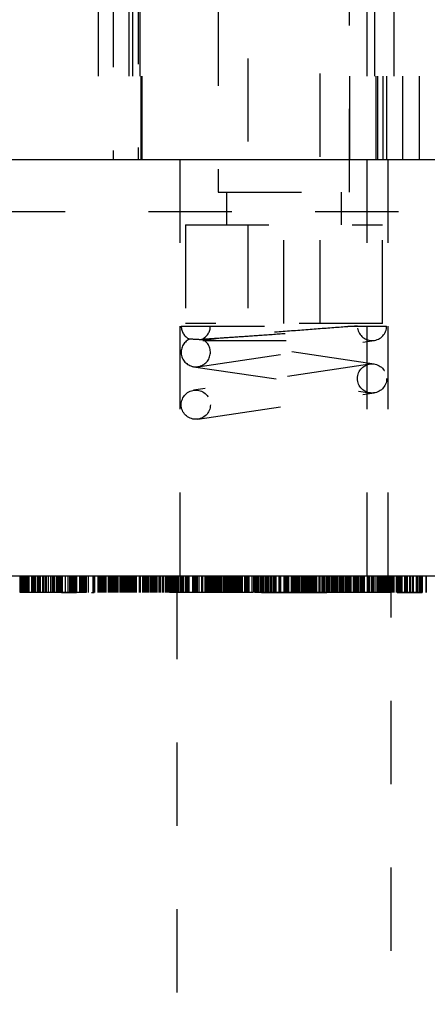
# Model space of a CAD drawing. Header units: inches. Extents: x 1880 to 2363, y -453 to -54.
# Tile 424 of 656: x 1902.811 to 1903.3, y -151.492 to -150.311. Entities that reach past the tile are written whole.
import ezdxf

# ---------------------------------------------------------------- set-up
doc = ezdxf.new("R2010")
doc.units = ezdxf.units.IN
doc.header["$LTSCALE"] = 0.5
doc.header["$MEASUREMENT"] = 0
doc.linetypes.add('HIDDEN', pattern=[0.225, 0.15, -0.075])
doc.layers.add('SID-M-H', color=4, linetype='HIDDEN')
doc.layers.add('SID-M-S', color=105, linetype='Continuous')

msp = doc.modelspace()

# ---------------------------------------------------------------- linework, layer by layer
at = {"layer": 'SID-M-H'}
for p, q in [((1902.92267, -149.46773), (1902.92267, -150.4782)), ((1902.95267, -149.46403), (1902.95267, -150.4782)), ((1902.90464, -149.4782), (1902.90464, -150.4782)), ((1902.94171, -149.4782), (1902.94171, -150.4782)), ((1902.94613, -149.4782), (1902.94613, -150.4782)), ((1902.95461, -149.4782), (1902.95461, -150.4782)), ((1902.95654, -150.4782), (1902.95654, -149.4782)), ((1902.95767, -150.4782), (1902.95767, -149.4782)), ((1903.04867, -149.4782), (1903.04867, -150.4782)), ((1903.20667, -150.4782), (1903.20667, -149.4782)), ((1903.23629, -149.4782), (1903.23629, -150.4782)), ((1903.23823, -150.4782), (1903.23823, -149.4782)), ((1903.24017, -150.4782), (1903.24017, -149.4782)), ((1903.2467, -150.4782), (1903.2467, -149.4782)), ((1903.25112, -150.4782), (1903.25112, -149.4782)), ((1903.25967, -149.4782), (1903.25967, -150.4782)), ((1903.27017, -150.4782), (1903.27017, -149.4782)), ((1903.29017, -150.4782), (1903.29017, -149.4782)), ((1903.04893, -149.49001), (1903.04893, -150.51757)), ((1903.20641, -150.51757), (1903.20641, -149.49001)), ((1903.08436, -149.55694), (1903.08436, -150.67505)), ((1903.17097, -150.67505), (1903.17097, -149.55694)), ((1903.22767, -150.9782), (1903.22767, -149.7282)), ((1903.00267, -150.4782), (1903.00267, -150.9782)), ((1903.25267, -150.9782), (1903.25267, -150.4782)), ((1903.04893, -150.51757), (1903.20641, -150.51757)), ((1903.05877, -150.51757), (1903.05877, -150.55694)), ((1903.19656, -150.55694), (1903.19656, -150.51757)), ((1899.76517, -150.5407), (1903.54642, -150.5407)), ((1903.00956, -150.55694), (1903.24578, -150.55694)), ((1903.00956, -150.55694), (1903.00956, -150.67505)), ((1903.12767, -150.67505), (1903.12767, -150.55694)), ((1903.24578, -150.67505), (1903.24578, -150.55694)), ((1903.24578, -150.67505), (1903.00956, -150.67505)), ((1903.00442, -150.6782), (1903.21592, -150.6782)), ((1903.02449, -150.72701), (1903.23599, -150.69551)), ((1903.03049, -150.6957), (1903.23342, -150.6957)), ((1903.23599, -150.72389), (1903.04133, -150.6949)), ((1903.23084, -150.72389), (1903.01934, -150.75539)), ((1903.01934, -150.72701), (1903.23084, -150.75851)), ((1903.02449, -150.79001), (1903.23599, -150.75851)), ((1902.81126, -150.9982), (1902.81126, -150.9782)), ((1902.81241, -150.9982), (1902.81241, -150.9782)), ((1902.81356, -150.9982), (1902.81356, -150.9782)), ((1902.81357, -150.9982), (1902.81357, -150.9782)), ((1902.81425, -150.9982), (1902.81425, -150.9782)), ((1902.81481, -150.9982), (1902.81481, -150.9782)), ((1902.81662, -150.9982), (1902.81662, -150.9782)), ((1902.81744, -150.9982), (1902.81744, -150.9782)), ((1902.81818, -150.9982), (1902.81818, -150.9782)), ((1902.81934, -150.9982), (1902.81934, -150.9782)), ((1902.81988, -150.9982), (1902.81988, -150.9782)), ((1902.82049, -150.9982), (1902.82049, -150.9782)), ((1902.82164, -150.9982), (1902.82164, -150.9782)), ((1902.8219, -150.9982), (1902.8219, -150.9782)), ((1902.8253, -150.9982), (1902.8253, -150.9782)), ((1902.82626, -150.9982), (1902.82626, -150.9782)), ((1902.82642, -150.9982), (1902.82642, -150.9782)), ((1902.82662, -150.9982), (1902.82662, -150.9782)), ((1902.82741, -150.9982), (1902.82741, -150.9782)), ((1902.82857, -150.9982), (1902.82857, -150.9782)), ((1902.82956, -150.9982), (1902.82956, -150.9782)), ((1902.83219, -150.9982), (1902.83219, -150.9782)), ((1902.83269, -150.9982), (1902.83269, -150.9782)), ((1902.83369, -150.9982), (1902.83369, -150.9782)), ((1902.83401, -150.9982), (1902.83401, -150.9782)), ((1902.83459, -150.9982), (1902.83459, -150.9782)), ((1902.83459, -150.9982), (1902.83459, -150.9782)), ((1902.83476, -150.9982), (1902.83476, -150.9782)), ((1902.83549, -150.9982), (1902.83549, -150.9782)), ((1902.83583, -150.9982), (1902.83583, -150.9782)), ((1902.83852, -150.9982), (1902.83852, -150.9782)), ((1902.8388, -150.9982), (1902.8388, -150.9782)), ((1902.83905, -150.9982), (1902.83905, -150.9782)), ((1902.84117, -150.9982), (1902.84117, -150.9782)), ((1902.84201, -150.9982), (1902.84201, -150.9782)), ((1902.84202, -150.9982), (1902.84202, -150.9782)), ((1902.84205, -150.9982), (1902.84205, -150.9782)), ((1902.84241, -150.9982), (1902.84241, -150.9782)), ((1902.84272, -150.9982), (1902.84272, -150.9782)), ((1902.84286, -150.9982), (1902.84286, -150.9782)), ((1902.84542, -150.9982), (1902.84542, -150.9782)), ((1902.8479, -150.9982), (1902.8479, -150.9782)), ((1902.84818, -150.9982), (1902.84818, -150.9782)), ((1902.84842, -150.9982), (1902.84842, -150.9782)), ((1902.85049, -150.9982), (1902.85049, -150.9782)), ((1902.85107, -150.9982), (1902.85107, -150.9782)), ((1902.85126, -150.9982), (1902.85126, -150.9782)), ((1902.85146, -150.9982), (1902.85146, -150.9782)), ((1902.85164, -150.9982), (1902.85164, -150.9782)), ((1902.85179, -150.9982), (1902.85179, -150.9782)), ((1902.85197, -150.9982), (1902.85197, -150.9782)), ((1902.85204, -150.9982), (1902.85204, -150.9782)), ((1902.85236, -150.9982), (1902.85236, -150.9782)), ((1902.85269, -150.9982), (1902.85269, -150.9782)), ((1902.8551, -150.9982), (1902.8551, -150.9782)), ((1902.85561, -150.9982), (1902.85561, -150.9782)), ((1902.85626, -150.9982), (1902.85626, -150.9782)), ((1902.85633, -150.9982), (1902.85633, -150.9782)), ((1902.85741, -150.9982), (1902.85741, -150.9782)), ((1902.85857, -150.9982), (1902.85857, -150.9782)), ((1902.85919, -150.9982), (1902.85919, -150.9782)), ((1902.85972, -150.9982), (1902.85972, -150.9782)), ((1902.8603, -150.9982), (1902.8603, -150.9782)), ((1902.86069, -150.9982), (1902.86069, -150.9782)), ((1902.86102, -150.9982), (1902.86102, -150.9782)), ((1902.86203, -150.9982), (1902.86203, -150.9782)), ((1902.86549, -150.9982), (1902.86549, -150.9782)), ((1902.86575, -150.9982), (1902.86575, -150.9782)), ((1902.86581, -150.9982), (1902.86581, -150.9782)), ((1902.86895, -150.9982), (1902.86895, -150.9782)), ((1902.87084, -150.9982), (1902.87084, -150.9782)), ((1902.87174, -150.9982), (1902.87174, -150.9782)), ((1902.87177, -150.9982), (1902.87177, -150.9782)), ((1902.87239, -150.9982), (1902.87239, -150.9782)), ((1902.87259, -150.9982), (1902.87259, -150.9782)), ((1902.87357, -150.9982), (1902.87357, -150.9782)), ((1902.87382, -150.9982), (1902.87382, -150.9782)), ((1902.87492, -150.9982), (1902.87492, -150.9782)), ((1902.87512, -150.9982), (1902.87512, -150.9782)), ((1902.87587, -150.9982), (1902.87587, -150.9782)), ((1902.87703, -150.9982), (1902.87703, -150.9782)), ((1902.87818, -150.9982), (1902.87818, -150.9782)), ((1902.87934, -150.9982), (1902.87934, -150.9782)), ((1902.88266, -150.9982), (1902.88266, -150.9782)), ((1902.88395, -150.9982), (1902.88395, -150.9782)), ((1902.88453, -150.9982), (1902.88453, -150.9782)), ((1902.8851, -150.9982), (1902.8851, -150.9782)), ((1902.88555, -150.9982), (1902.88555, -150.9782)), ((1902.88557, -150.9982), (1902.88557, -150.9782)), ((1902.8858, -150.9982), (1902.8858, -150.9782)), ((1902.88626, -150.9982), (1902.88626, -150.9782)), ((1902.88652, -150.9982), (1902.88652, -150.9782)), ((1902.88741, -150.9982), (1902.88741, -150.9782)), ((1902.88891, -150.9982), (1902.88891, -150.9782)), ((1902.88995, -150.9982), (1902.88995, -150.9782)), ((1902.89009, -150.9982), (1902.89009, -150.9782)), ((1902.89087, -150.9982), (1902.89087, -150.9782)), ((1902.89318, -150.9982), (1902.89318, -150.9782)), ((1902.89895, -150.9982), (1902.89895, -150.9782)), ((1902.9001, -150.9982), (1902.9001, -150.9782)), ((1902.90044, -150.9982), (1902.90044, -150.9782)), ((1902.90072, -150.9982), (1902.90072, -150.9782)), ((1902.90077, -150.9982), (1902.90077, -150.9782)), ((1902.90472, -150.9982), (1902.90472, -150.9782)), ((1902.90521, -150.9982), (1902.90521, -150.9782)), ((1902.90587, -150.9982), (1902.90587, -150.9782)), ((1902.90703, -150.9982), (1902.90703, -150.9782)), ((1902.90818, -150.9982), (1902.90818, -150.9782)), ((1902.90932, -150.9982), (1902.90932, -150.9782)), ((1902.91022, -150.9982), (1902.91022, -150.9782)), ((1902.91039, -150.9982), (1902.91039, -150.9782)), ((1902.91049, -150.9982), (1902.91049, -150.9782)), ((1902.91218, -150.9982), (1902.91218, -150.9782)), ((1902.9128, -150.9982), (1902.9128, -150.9782)), ((1902.91451, -150.9982), (1902.91451, -150.9782)), ((1902.91741, -150.9982), (1902.91741, -150.9782)), ((1902.91755, -150.9982), (1902.91755, -150.9782)), ((1902.91817, -150.9982), (1902.91817, -150.9782)), ((1902.91825, -150.9982), (1902.91825, -150.9782)), ((1902.91828, -150.9982), (1902.91828, -150.9782)), ((1902.91832, -150.9982), (1902.91832, -150.9782)), ((1902.91837, -150.9982), (1902.91837, -150.9782)), ((1902.91851, -150.9982), (1902.91851, -150.9782)), ((1902.91853, -150.9982), (1902.91853, -150.9782)), ((1902.91857, -150.9982), (1902.91857, -150.9782)), ((1902.92, -150.9982), (1902.92, -150.9782)), ((1902.92087, -150.9982), (1902.92087, -150.9782)), ((1902.92107, -150.9982), (1902.92107, -150.9782)), ((1902.92107, -150.9982), (1902.92107, -150.9782)), ((1902.92234, -150.9982), (1902.92234, -150.9782)), ((1902.92318, -150.9982), (1902.92318, -150.9782)), ((1902.92383, -150.9982), (1902.92383, -150.9782)), ((1902.92502, -150.9982), (1902.92502, -150.9782)), ((1902.92533, -150.9982), (1902.92533, -150.9782)), ((1902.92549, -150.9982), (1902.92549, -150.9782)), ((1902.92633, -150.9982), (1902.92633, -150.9782)), ((1902.92664, -150.9982), (1902.92664, -150.9782)), ((1902.928, -150.9982), (1902.928, -150.9782)), ((1902.92821, -150.9982), (1902.92821, -150.9782)), ((1902.92895, -150.9982), (1902.92895, -150.9782)), ((1902.93126, -150.9982), (1902.93126, -150.9782)), ((1902.93193, -150.9982), (1902.93193, -150.9782)), ((1902.93354, -150.9982), (1902.93354, -150.9782)), ((1902.93437, -150.9982), (1902.93437, -150.9782)), ((1902.93472, -150.9982), (1902.93472, -150.9782)), ((1902.93506, -150.9982), (1902.93506, -150.9782)), ((1902.93553, -150.9982), (1902.93553, -150.9782)), ((1902.93587, -150.9982), (1902.93587, -150.9782)), ((1902.93588, -150.9982), (1902.93588, -150.9782)), ((1902.93626, -150.9982), (1902.93626, -150.9782)), ((1902.93641, -150.9982), (1902.93641, -150.9782)), ((1902.93719, -150.9982), (1902.93719, -150.9782)), ((1902.93848, -150.9982), (1902.93848, -150.9782)), ((1902.93863, -150.9982), (1902.93863, -150.9782)), ((1902.94049, -150.9982), (1902.94049, -150.9782)), ((1902.94125, -150.9982), (1902.94125, -150.9782)), ((1902.94195, -150.9982), (1902.94195, -150.9782)), ((1902.94217, -150.9982), (1902.94217, -150.9782)), ((1902.94277, -150.9982), (1902.94277, -150.9782)), ((1902.9428, -150.9982), (1902.9428, -150.9782)), ((1902.94296, -150.9982), (1902.94296, -150.9782)), ((1902.94395, -150.9982), (1902.94395, -150.9782)), ((1902.94424, -150.9982), (1902.94424, -150.9782)), ((1902.94446, -150.9982), (1902.94446, -150.9782)), ((1902.94478, -150.9982), (1902.94478, -150.9782)), ((1902.94489, -150.9982), (1902.94489, -150.9782)), ((1902.94536, -150.9982), (1902.94536, -150.9782)), ((1902.94684, -150.9982), (1902.94684, -150.9782)), ((1902.94709, -150.9982), (1902.94709, -150.9782)), ((1902.94741, -150.9982), (1902.94741, -150.9782)), ((1902.94778, -150.9982), (1902.94778, -150.9782)), ((1902.94929, -150.9982), (1902.94929, -150.9782)), ((1902.94998, -150.9982), (1902.94998, -150.9782)), ((1902.95098, -150.9982), (1902.95098, -150.9782)), ((1902.95434, -150.9982), (1902.95434, -150.9782)), ((1902.95484, -150.9982), (1902.95484, -150.9782)), ((1902.95556, -150.9982), (1902.95556, -150.9782)), ((1902.95846, -150.9982), (1902.95846, -150.9782)), ((1902.95918, -150.9982), (1902.95918, -150.9782)), ((1902.96093, -150.9982), (1902.96093, -150.9782)), ((1902.9612, -150.9982), (1902.9612, -150.9782)), ((1902.96167, -150.9982), (1902.96167, -150.9782)), ((1902.96203, -150.9982), (1902.96203, -150.9782)), ((1902.96241, -150.9982), (1902.96241, -150.9782)), ((1902.96267, -150.9982), (1902.96267, -150.9782)), ((1902.96283, -150.9982), (1902.96283, -150.9782)), ((1902.9629, -150.9982), (1902.9629, -150.9782)), ((1902.96353, -150.9982), (1902.96353, -150.9782)), ((1902.96357, -150.9982), (1902.96357, -150.9782)), ((1902.96472, -150.9982), (1902.96472, -150.9782)), ((1902.96587, -150.9982), (1902.96587, -150.9782)), ((1902.96808, -150.9982), (1902.96808, -150.9782)), ((1902.96934, -150.9982), (1902.96934, -150.9782)), ((1902.97049, -150.9982), (1902.97049, -150.9782)), ((1902.97164, -150.9982), (1902.97164, -150.9782)), ((1902.9728, -150.9982), (1902.9728, -150.9782)), ((1902.97395, -150.9982), (1902.97395, -150.9782)), ((1902.97536, -150.9982), (1902.97536, -150.9782)), ((1902.97556, -150.9982), (1902.97556, -150.9782)), ((1902.97788, -150.9982), (1902.97788, -150.9782)), ((1902.97863, -150.9982), (1902.97863, -150.9782)), ((1902.97972, -150.9982), (1902.97972, -150.9782)), ((1902.98203, -150.9982), (1902.98203, -150.9782)), ((1902.9826, -150.9982), (1902.9826, -150.9782)), ((1902.983, -150.9982), (1902.983, -150.9782)), ((1902.98333, -150.9982), (1902.98333, -150.9782)), ((1902.98549, -150.9982), (1902.98549, -150.9782)), ((1902.98624, -150.9982), (1902.98624, -150.9782)), ((1902.98637, -150.9982), (1902.98637, -150.9782)), ((1902.98664, -150.9982), (1902.98664, -150.9782)), ((1902.98805, -150.9982), (1902.98805, -150.9782)), ((1902.98895, -150.9982), (1902.98895, -150.9782)), ((1902.98927, -150.9982), (1902.98927, -150.9782)), ((1902.99008, -150.9982), (1902.99008, -150.9782)), ((1902.99065, -150.9982), (1902.99065, -150.9782)), ((1902.99126, -150.9982), (1902.99126, -150.9782)), ((1902.99227, -150.9982), (1902.99227, -150.9782)), ((1902.99241, -150.9982), (1902.99241, -150.9782)), ((1902.99357, -150.9982), (1902.99357, -150.9782)), ((1902.99472, -150.9982), (1902.99472, -150.9782)), ((1902.99499, -150.9982), (1902.99499, -150.9782)), ((1902.99587, -150.9982), (1902.99587, -150.9782)), ((1902.99692, -150.9982), (1902.99692, -150.9782)), ((1902.99703, -150.9982), (1902.99703, -150.9782)), ((1902.99799, -150.9982), (1902.99799, -150.9782)), ((1902.99917, -150.9782), (1902.99917, -153.2282)), ((1902.99934, -150.9982), (1902.99934, -150.9782)), ((1903.00013, -150.9982), (1903.00013, -150.9782)), ((1903.00049, -150.9982), (1903.00049, -150.9782)), ((1903.00164, -150.9982), (1903.00164, -150.9782)), ((1903.0035, -150.9982), (1903.0035, -150.9782)), ((1903.00469, -150.9982), (1903.00469, -150.9782)), ((1903.00626, -150.9982), (1903.00626, -150.9782)), ((1903.00741, -150.9982), (1903.00741, -150.9782)), ((1903.01004, -150.9982), (1903.01004, -150.9782)), ((1903.01012, -150.9982), (1903.01012, -150.9782)), ((1903.01044, -150.9982), (1903.01044, -150.9782)), ((1903.01059, -150.9982), (1903.01059, -150.9782)), ((1903.01174, -150.9982), (1903.01174, -150.9782)), ((1903.0126, -150.9982), (1903.0126, -150.9782)), ((1903.01394, -150.9982), (1903.01394, -150.9782)), ((1903.01837, -150.9982), (1903.01837, -150.9782)), ((1903.01895, -150.9982), (1903.01895, -150.9782)), ((1903.01971, -150.9982), (1903.01971, -150.9782)), ((1903.01978, -150.9982), (1903.01978, -150.9782)), ((1903.01986, -150.9982), (1903.01986, -150.9782)), ((1903.01991, -150.9982), (1903.01991, -150.9782)), ((1903.0201, -150.9982), (1903.0201, -150.9782)), ((1903.02126, -150.9982), (1903.02126, -150.9782)), ((1903.02224, -150.9982), (1903.02224, -150.9782)), ((1903.02241, -150.9982), (1903.02241, -150.9782)), ((1903.02275, -150.9982), (1903.02275, -150.9782)), ((1903.02389, -150.9982), (1903.02389, -150.9782)), ((1903.02587, -150.9982), (1903.02587, -150.9782)), ((1903.02934, -150.9982), (1903.02934, -150.9782)), ((1903.03034, -150.9982), (1903.03034, -150.9782)), ((1903.03049, -150.9982), (1903.03049, -150.9782)), ((1903.03319, -150.9982), (1903.03319, -150.9782)), ((1903.03372, -150.9982), (1903.03372, -150.9782)), ((1903.03395, -150.9982), (1903.03395, -150.9782)), ((1903.034, -150.9982), (1903.034, -150.9782)), ((1903.03487, -150.9982), (1903.03487, -150.9782)), ((1903.03631, -150.9982), (1903.03631, -150.9782)), ((1903.03799, -150.9982), (1903.03799, -150.9782)), ((1903.03857, -150.9982), (1903.03857, -150.9782)), ((1903.0388, -150.9982), (1903.0388, -150.9782)), ((1903.03885, -150.9982), (1903.03885, -150.9782)), ((1903.03905, -150.9982), (1903.03905, -150.9782)), ((1903.03914, -150.9982), (1903.03914, -150.9782)), ((1903.03972, -150.9982), (1903.03972, -150.9782)), ((1903.03997, -150.9982), (1903.03997, -150.9782)), ((1903.04051, -150.9982), (1903.04051, -150.9782)), ((1903.04098, -150.9982), (1903.04098, -150.9782)), ((1903.04185, -150.9982), (1903.04185, -150.9782)), ((1903.04203, -150.9982), (1903.04203, -150.9782)), ((1903.0422, -150.9982), (1903.0422, -150.9782)), ((1903.04286, -150.9982), (1903.04286, -150.9782)), ((1903.04318, -150.9982), (1903.04318, -150.9782)), ((1903.04388, -150.9982), (1903.04388, -150.9782)), ((1903.04434, -150.9982), (1903.04434, -150.9782)), ((1903.04495, -150.9982), (1903.04495, -150.9782)), ((1903.04581, -150.9982), (1903.04581, -150.9782)), ((1903.04648, -150.9982), (1903.04648, -150.9782)), ((1903.0478, -150.9982), (1903.0478, -150.9782)), ((1903.04861, -150.9982), (1903.04861, -150.9782)), ((1903.04955, -150.9982), (1903.04955, -150.9782)), ((1903.0501, -150.9982), (1903.0501, -150.9782)), ((1903.05014, -150.9982), (1903.05014, -150.9782)), ((1903.05043, -150.9982), (1903.05043, -150.9782)), ((1903.0505, -150.9982), (1903.0505, -150.9782)), ((1903.05083, -150.9982), (1903.05083, -150.9782)), ((1903.05126, -150.9982), (1903.05126, -150.9782)), ((1903.05152, -150.9982), (1903.05152, -150.9782)), ((1903.05247, -150.9982), (1903.05247, -150.9782)), ((1903.05273, -150.9982), (1903.05273, -150.9782)), ((1903.05472, -150.9982), (1903.05472, -150.9782)), ((1903.05492, -150.9982), (1903.05492, -150.9782)), ((1903.05622, -150.9982), (1903.05622, -150.9782)), ((1903.05634, -150.9982), (1903.05634, -150.9782)), ((1903.0564, -150.9982), (1903.0564, -150.9782)), ((1903.05737, -150.9982), (1903.05737, -150.9782)), ((1903.05818, -150.9982), (1903.05818, -150.9782)), ((1903.05845, -150.9982), (1903.05845, -150.9782)), ((1903.05917, -150.9982), (1903.05917, -150.9782)), ((1903.05934, -150.9982), (1903.05934, -150.9782)), ((1903.05939, -150.9982), (1903.05939, -150.9782)), ((1903.06025, -150.9982), (1903.06025, -150.9782)), ((1903.06107, -150.9982), (1903.06107, -150.9782)), ((1903.06164, -150.9982), (1903.06164, -150.9782)), ((1903.0617, -150.9982), (1903.0617, -150.9782)), ((1903.06337, -150.9982), (1903.06337, -150.9782)), ((1903.06421, -150.9982), (1903.06421, -150.9782)), ((1903.06424, -150.9982), (1903.06424, -150.9782)), ((1903.06428, -150.9982), (1903.06428, -150.9782)), ((1903.06463, -150.9982), (1903.06463, -150.9782)), ((1903.06537, -150.9982), (1903.06537, -150.9782)), ((1903.06568, -150.9982), (1903.06568, -150.9782)), ((1903.06622, -150.9982), (1903.06622, -150.9782)), ((1903.06626, -150.9982), (1903.06626, -150.9782)), ((1903.06637, -150.9982), (1903.06637, -150.9782)), ((1903.06662, -150.9982), (1903.06662, -150.9782)), ((1903.06723, -150.9982), (1903.06723, -150.9782)), ((1903.06738, -150.9982), (1903.06738, -150.9782)), ((1903.06741, -150.9982), (1903.06741, -150.9782)), ((1903.06857, -150.9982), (1903.06857, -150.9782)), ((1903.06972, -150.9982), (1903.06972, -150.9782)), ((1903.07033, -150.9982), (1903.07033, -150.9782)), ((1903.07118, -150.9982), (1903.07118, -150.9782)), ((1903.0712, -150.9982), (1903.0712, -150.9782)), ((1903.07248, -150.9982), (1903.07248, -150.9782)), ((1903.07282, -150.9982), (1903.07282, -150.9782)), ((1903.07358, -150.9982), (1903.07358, -150.9782)), ((1903.07397, -150.9982), (1903.07397, -150.9782)), ((1903.07405, -150.9982), (1903.07405, -150.9782)), ((1903.07434, -150.9982), (1903.07434, -150.9782)), ((1903.0752, -150.9982), (1903.0752, -150.9782)), ((1903.07553, -150.9982), (1903.07553, -150.9782)), ((1903.07607, -150.9982), (1903.07607, -150.9782)), ((1903.07619, -150.9982), (1903.07619, -150.9782)), ((1903.07664, -150.9982), (1903.07664, -150.9782)), ((1903.07735, -150.9982), (1903.07735, -150.9782)), ((1903.0776, -150.9982), (1903.0776, -150.9782)), ((1903.07772, -150.9982), (1903.07772, -150.9782)), ((1903.0778, -150.9982), (1903.0778, -150.9782)), ((1903.08093, -150.9982), (1903.08093, -150.9782)), ((1903.08126, -150.9982), (1903.08126, -150.9782)), ((1903.08152, -150.9982), (1903.08152, -150.9782)), ((1903.08241, -150.9982), (1903.08241, -150.9782)), ((1903.08274, -150.9982), (1903.08274, -150.9782)), ((1903.08281, -150.9982), (1903.08281, -150.9782)), ((1903.08313, -150.9982), (1903.08313, -150.9782)), ((1903.08315, -150.9982), (1903.08315, -150.9782)), ((1903.08339, -150.9982), (1903.08339, -150.9782)), ((1903.08357, -150.9982), (1903.08357, -150.9782)), ((1903.08389, -150.9982), (1903.08389, -150.9782)), ((1903.08396, -150.9982), (1903.08396, -150.9782)), ((1903.08429, -150.9982), (1903.08429, -150.9782)), ((1903.08472, -150.9982), (1903.08472, -150.9782)), ((1903.08587, -150.9982), (1903.08587, -150.9782)), ((1903.08597, -150.9982), (1903.08597, -150.9782)), ((1903.08964, -150.9982), (1903.08964, -150.9782)), ((1903.09164, -150.9982), (1903.09164, -150.9782)), ((1903.0928, -150.9982), (1903.0928, -150.9782)), ((1903.09368, -150.9982), (1903.09368, -150.9782)), ((1903.09421, -150.9982), (1903.09421, -150.9782)), ((1903.09453, -150.9982), (1903.09453, -150.9782)), ((1903.09469, -150.9982), (1903.09469, -150.9782)), ((1903.0955, -150.9982), (1903.0955, -150.9782)), ((1903.09658, -150.9982), (1903.09658, -150.9782)), ((1903.09684, -150.9982), (1903.09684, -150.9782)), ((1903.09774, -150.9982), (1903.09774, -150.9782)), ((1903.09949, -150.9982), (1903.09949, -150.9782)), ((1903.10087, -150.9982), (1903.10087, -150.9782)), ((1903.10122, -150.9982), (1903.10122, -150.9782)), ((1903.10203, -150.9982), (1903.10203, -150.9782)), ((1903.10226, -150.9982), (1903.10226, -150.9782)), ((1903.1026, -150.9982), (1903.1026, -150.9782)), ((1903.10343, -150.9982), (1903.10343, -150.9782)), ((1903.10383, -150.9982), (1903.10383, -150.9782)), ((1903.10589, -150.9982), (1903.10589, -150.9782)), ((1903.10664, -150.9982), (1903.10664, -150.9782)), ((1903.10704, -150.9982), (1903.10704, -150.9782)), ((1903.1078, -150.9982), (1903.1078, -150.9782)), ((1903.10837, -150.9982), (1903.10837, -150.9782)), ((1903.1101, -150.9982), (1903.1101, -150.9782)), ((1903.11201, -150.9982), (1903.11201, -150.9782)), ((1903.11275, -150.9982), (1903.11275, -150.9782)), ((1903.11472, -150.9982), (1903.11472, -150.9782)), ((1903.11587, -150.9982), (1903.11587, -150.9782)), ((1903.11645, -150.9982), (1903.11645, -150.9782)), ((1903.11685, -150.9982), (1903.11685, -150.9782)), ((1903.11703, -150.9982), (1903.11703, -150.9782)), ((1903.11717, -150.9982), (1903.11717, -150.9782)), ((1903.11751, -150.9982), (1903.11751, -150.9782)), ((1903.11818, -150.9982), (1903.11818, -150.9782)), ((1903.12192, -150.9982), (1903.12192, -150.9782)), ((1903.12337, -150.9982), (1903.12337, -150.9782)), ((1903.12377, -150.9982), (1903.12377, -150.9782)), ((1903.12395, -150.9982), (1903.12395, -150.9782)), ((1903.12409, -150.9982), (1903.12409, -150.9782)), ((1903.12799, -150.9982), (1903.12799, -150.9782)), ((1903.12857, -150.9982), (1903.12857, -150.9782)), ((1903.12885, -150.9982), (1903.12885, -150.9782)), ((1903.12905, -150.9982), (1903.12905, -150.9782)), ((1903.12914, -150.9982), (1903.12914, -150.9782)), ((1903.12968, -150.9982), (1903.12968, -150.9782)), ((1903.12972, -150.9982), (1903.12972, -150.9782)), ((1903.13084, -150.9982), (1903.13084, -150.9782)), ((1903.13159, -150.9982), (1903.13159, -150.9782)), ((1903.13261, -150.9982), (1903.13261, -150.9782)), ((1903.13277, -150.9982), (1903.13277, -150.9782)), ((1903.13318, -150.9982), (1903.13318, -150.9782)), ((1903.13338, -150.9982), (1903.13338, -150.9782)), ((1903.13661, -150.9982), (1903.13661, -150.9782)), ((1903.13763, -150.9982), (1903.13763, -150.9782)), ((1903.13895, -150.9982), (1903.13895, -150.9782)), ((1903.13921, -150.9982), (1903.13921, -150.9782)), ((1903.14093, -150.9982), (1903.14093, -150.9782)), ((1903.1412, -150.9982), (1903.1412, -150.9782)), ((1903.14283, -150.9982), (1903.14283, -150.9782)), ((1903.14353, -150.9982), (1903.14353, -150.9782)), ((1903.14357, -150.9982), (1903.14357, -150.9782)), ((1903.14396, -150.9982), (1903.14396, -150.9782)), ((1903.14472, -150.9982), (1903.14472, -150.9782)), ((1903.14492, -150.9982), (1903.14492, -150.9782)), ((1903.14503, -150.9982), (1903.14503, -150.9782)), ((1903.14685, -150.9982), (1903.14685, -150.9782)), ((1903.14703, -150.9982), (1903.14703, -150.9782)), ((1903.14917, -150.9982), (1903.14917, -150.9782)), ((1903.14934, -150.9982), (1903.14934, -150.9782)), ((1903.15094, -150.9982), (1903.15094, -150.9782)), ((1903.15164, -150.9982), (1903.15164, -150.9782)), ((1903.1528, -150.9982), (1903.1528, -150.9782)), ((1903.15336, -150.9982), (1903.15336, -150.9782)), ((1903.15464, -150.9982), (1903.15464, -150.9782)), ((1903.1551, -150.9982), (1903.1551, -150.9782)), ((1903.15571, -150.9982), (1903.15571, -150.9782)), ((1903.15626, -150.9982), (1903.15626, -150.9782)), ((1903.15712, -150.9982), (1903.15712, -150.9782)), ((1903.15736, -150.9982), (1903.15736, -150.9782)), ((1903.15932, -150.9982), (1903.15932, -150.9782)), ((1903.15972, -150.9982), (1903.15972, -150.9782)), ((1903.16087, -150.9982), (1903.16087, -150.9782)), ((1903.16248, -150.9982), (1903.16248, -150.9782)), ((1903.16318, -150.9982), (1903.16318, -150.9782)), ((1903.16434, -150.9982), (1903.16434, -150.9782)), ((1903.16549, -150.9982), (1903.16549, -150.9782)), ((1903.16684, -150.9982), (1903.16684, -150.9782)), ((1903.16733, -150.9982), (1903.16733, -150.9782)), ((1903.16995, -150.9982), (1903.16995, -150.9782)), ((1903.17013, -150.9982), (1903.17013, -150.9782)), ((1903.17052, -150.9982), (1903.17052, -150.9782)), ((1903.17065, -150.9982), (1903.17065, -150.9782)), ((1903.171, -150.9982), (1903.171, -150.9782)), ((1903.17117, -150.9982), (1903.17117, -150.9782)), ((1903.17126, -150.9982), (1903.17126, -150.9782)), ((1903.17357, -150.9982), (1903.17357, -150.9782)), ((1903.17472, -150.9982), (1903.17472, -150.9782)), ((1903.17642, -150.9982), (1903.17642, -150.9782)), ((1903.17818, -150.9982), (1903.17818, -150.9782)), ((1903.17934, -150.9982), (1903.17934, -150.9782)), ((1903.1795, -150.9982), (1903.1795, -150.9782)), ((1903.18049, -150.9982), (1903.18049, -150.9782)), ((1903.18101, -150.9982), (1903.18101, -150.9782)), ((1903.18164, -150.9982), (1903.18164, -150.9782)), ((1903.18229, -150.9982), (1903.18229, -150.9782)), ((1903.1828, -150.9982), (1903.1828, -150.9782)), ((1903.18309, -150.9982), (1903.18309, -150.9782)), ((1903.18527, -150.9982), (1903.18527, -150.9782)), ((1903.18536, -150.9982), (1903.18536, -150.9782)), ((1903.18568, -150.9982), (1903.18568, -150.9782)), ((1903.18626, -150.9982), (1903.18626, -150.9782)), ((1903.18676, -150.9982), (1903.18676, -150.9782)), ((1903.18699, -150.9982), (1903.18699, -150.9782)), ((1903.18709, -150.9982), (1903.18709, -150.9782)), ((1903.18741, -150.9982), (1903.18741, -150.9782)), ((1903.18743, -150.9982), (1903.18743, -150.9782)), ((1903.18766, -150.9982), (1903.18766, -150.9782)), ((1903.18776, -150.9982), (1903.18776, -150.9782)), ((1903.18857, -150.9982), (1903.18857, -150.9782)), ((1903.1893, -150.9982), (1903.1893, -150.9782)), ((1903.19087, -150.9982), (1903.19087, -150.9782)), ((1903.19159, -150.9982), (1903.19159, -150.9782)), ((1903.19223, -150.9982), (1903.19223, -150.9782)), ((1903.19434, -150.9982), (1903.19434, -150.9782)), ((1903.19549, -150.9982), (1903.19549, -150.9782)), ((1903.19607, -150.9982), (1903.19607, -150.9782)), ((1903.19617, -150.9982), (1903.19617, -150.9782)), ((1903.1969, -150.9982), (1903.1969, -150.9782)), ((1903.19845, -150.9982), (1903.19845, -150.9782)), ((1903.19937, -150.9982), (1903.19937, -150.9782)), ((1903.20149, -150.9982), (1903.20149, -150.9782)), ((1903.20241, -150.9982), (1903.20241, -150.9782)), ((1903.20357, -150.9982), (1903.20357, -150.9782)), ((1903.20434, -150.9982), (1903.20434, -150.9782)), ((1903.20472, -150.9982), (1903.20472, -150.9782)), ((1903.20587, -150.9982), (1903.20587, -150.9782)), ((1903.20703, -150.9982), (1903.20703, -150.9782)), ((1903.20741, -150.9982), (1903.20741, -150.9782)), ((1903.20834, -150.9982), (1903.20834, -150.9782)), ((1903.20844, -150.9982), (1903.20844, -150.9782)), ((1903.21108, -150.9982), (1903.21108, -150.9782)), ((1903.21164, -150.9982), (1903.21164, -150.9782)), ((1903.21274, -150.9982), (1903.21274, -150.9782)), ((1903.21277, -150.9982), (1903.21277, -150.9782)), ((1903.2128, -150.9982), (1903.2128, -150.9782)), ((1903.2134, -150.9982), (1903.2134, -150.9782)), ((1903.21395, -150.9982), (1903.21395, -150.9782)), ((1903.21411, -150.9982), (1903.21411, -150.9782)), ((1903.2145, -150.9982), (1903.2145, -150.9782)), ((1903.2151, -150.9982), (1903.2151, -150.9782)), ((1903.21518, -150.9982), (1903.21518, -150.9782)), ((1903.21561, -150.9982), (1903.21561, -150.9782)), ((1903.21593, -150.9982), (1903.21593, -150.9782)), ((1903.21626, -150.9982), (1903.21626, -150.9782)), ((1903.21651, -150.9982), (1903.21651, -150.9782)), ((1903.21772, -150.9982), (1903.21772, -150.9782)), ((1903.2194, -150.9982), (1903.2194, -150.9782)), ((1903.21953, -150.9982), (1903.21953, -150.9782)), ((1903.21967, -150.9982), (1903.21967, -150.9782)), ((1903.22014, -150.9982), (1903.22014, -150.9782)), ((1903.22044, -150.9982), (1903.22044, -150.9782)), ((1903.22087, -150.9982), (1903.22087, -150.9782)), ((1903.22129, -150.9982), (1903.22129, -150.9782)), ((1903.22199, -150.9982), (1903.22199, -150.9782)), ((1903.22203, -150.9982), (1903.22203, -150.9782)), ((1903.22207, -150.9982), (1903.22207, -150.9782)), ((1903.22342, -150.9982), (1903.22342, -150.9782)), ((1903.22365, -150.9982), (1903.22365, -150.9782)), ((1903.22434, -150.9982), (1903.22434, -150.9782)), ((1903.2278, -150.9982), (1903.2278, -150.9782)), ((1903.22964, -150.9982), (1903.22964, -150.9782)), ((1903.2301, -150.9982), (1903.2301, -150.9782)), ((1903.23034, -150.9982), (1903.23034, -150.9782)), ((1903.23036, -150.9982), (1903.23036, -150.9782)), ((1903.23283, -150.9982), (1903.23283, -150.9782)), ((1903.23319, -150.9982), (1903.23319, -150.9782)), ((1903.23357, -150.9982), (1903.23357, -150.9782)), ((1903.23431, -150.9982), (1903.23431, -150.9782)), ((1903.2347, -150.9982), (1903.2347, -150.9782)), ((1903.23587, -150.9982), (1903.23587, -150.9782)), ((1903.23818, -150.9982), (1903.23818, -150.9782)), ((1903.24049, -150.9982), (1903.24049, -150.9782)), ((1903.2406, -150.9982), (1903.2406, -150.9782)), ((1903.24108, -150.9982), (1903.24108, -150.9782)), ((1903.24164, -150.9982), (1903.24164, -150.9782)), ((1903.24181, -150.9982), (1903.24181, -150.9782)), ((1903.2419, -150.9982), (1903.2419, -150.9782)), ((1903.24222, -150.9982), (1903.24222, -150.9782)), ((1903.24395, -150.9982), (1903.24395, -150.9782)), ((1903.24464, -150.9982), (1903.24464, -150.9782)), ((1903.24536, -150.9982), (1903.24536, -150.9782)), ((1903.24626, -150.9982), (1903.24626, -150.9782)), ((1903.24693, -150.9982), (1903.24693, -150.9782)), ((1903.24757, -150.9982), (1903.24757, -150.9782)), ((1903.24853, -150.9982), (1903.24853, -150.9782)), ((1903.24857, -150.9982), (1903.24857, -150.9782)), ((1903.24907, -150.9982), (1903.24907, -150.9782)), ((1903.2494, -150.9982), (1903.2494, -150.9782)), ((1903.24972, -150.9982), (1903.24972, -150.9782)), ((1903.24997, -150.9982), (1903.24997, -150.9782)), ((1903.25145, -150.9982), (1903.25145, -150.9782)), ((1903.25318, -150.9982), (1903.25318, -150.9782)), ((1903.2539, -150.9982), (1903.2539, -150.9782)), ((1903.25459, -150.9982), (1903.25459, -150.9782)), ((1903.25549, -150.9982), (1903.25549, -150.9782)), ((1903.25617, -153.2282), (1903.25617, -150.9782)), ((1903.25664, -150.9982), (1903.25664, -150.9782)), ((1903.2569, -150.9982), (1903.2569, -150.9782)), ((1903.2578, -150.9982), (1903.2578, -150.9782)), ((1903.25868, -150.9982), (1903.25868, -150.9782)), ((1903.25895, -150.9982), (1903.25895, -150.9782)), ((1903.2601, -150.9982), (1903.2601, -150.9782)), ((1903.26267, -150.9982), (1903.26267, -150.9782)), ((1903.26299, -150.9982), (1903.26299, -150.9782)), ((1903.26339, -150.9982), (1903.26339, -150.9782)), ((1903.26357, -150.9982), (1903.26357, -150.9782)), ((1903.26371, -150.9982), (1903.26371, -150.9782)), ((1903.2638, -150.9982), (1903.2638, -150.9782)), ((1903.26472, -150.9982), (1903.26472, -150.9782)), ((1903.26559, -150.9982), (1903.26559, -150.9782)), ((1903.26587, -150.9982), (1903.26587, -150.9782)), ((1903.26665, -150.9982), (1903.26665, -150.9782)), ((1903.26703, -150.9982), (1903.26703, -150.9782)), ((1903.26818, -150.9982), (1903.26818, -150.9782)), ((1903.26936, -150.9982), (1903.26936, -150.9782)), ((1903.2728, -150.9982), (1903.2728, -150.9782)), ((1903.27395, -150.9982), (1903.27395, -150.9782)), ((1903.2751, -150.9982), (1903.2751, -150.9782)), ((1903.27575, -150.9982), (1903.27575, -150.9782)), ((1903.27857, -150.9982), (1903.27857, -150.9782)), ((1903.27948, -150.9982), (1903.27948, -150.9782)), ((1903.28203, -150.9982), (1903.28203, -150.9782)), ((1903.28318, -150.9982), (1903.28318, -150.9782)), ((1903.28325, -150.9982), (1903.28325, -150.9782)), ((1903.28691, -150.9982), (1903.28691, -150.9782)), ((1903.28809, -150.9982), (1903.28809, -150.9782)), ((1903.2901, -150.9982), (1903.2901, -150.9782)), ((1903.29068, -150.9982), (1903.29068, -150.9782)), ((1903.29241, -150.9982), (1903.29241, -150.9782)), ((1903.29357, -150.9982), (1903.29357, -150.9782)), ((1903.29393, -150.9982), (1903.29393, -150.9782)), ((1903.29818, -150.9982), (1903.29818, -150.9782)), ((1903.29885, -150.9982), (1903.29885, -150.9782)), ((1902.88741, -150.9982), (1902.81126, -150.9982)), ((1903.09039, -150.9982), (1902.88741, -150.9982)), ((1903.10704, -150.9982), (1903.10624, -150.9982)), ((1903.12629, -150.9982), (1903.11717, -150.9982)), ((1903.13817, -150.9982), (1903.13084, -150.9982)), ((1903.25664, -150.9982), (1903.18741, -150.9982))]:
    msp.add_line(p, q, dxfattribs=at)
for centre in [(1903.23342, -150.7412), (1903.02192, -150.7727)]:
    msp.add_circle(centre, 0.0175, dxfattribs=at)
for centre, start, end in [((1903.02192, -150.6782), 180, 244.1949), ((1903.02192, -150.6782), 294.60211, 0), ((1903.23342, -150.6782), 188.47114, 0), ((1903.02192, -150.7097), 115.84193, 64.15807)]:
    msp.add_arc(centre, 0.0175, start, end, dxfattribs=at)
for points, knots in [([(1903.21592, -150.6782), (1903.2147, -150.67829), (1903.20384, -150.6791), (1903.17927, -150.68094), (1903.13957, -150.68395), (1903.09949, -150.68704), (1903.0635, -150.68987), (1903.03556, -150.69213), (1903.01755, -150.69366), (1903.01537, -150.69386), (1903.01429, -150.69395)], [0, 0, 0, 0, 0.0183197, 0.1635643, 0.3063496, 0.4467904, 0.5854506, 0.7233058, 0.8622416, 1, 1, 1, 1]), ([(1903.02954, -150.69395), (1903.02964, -150.69395), (1903.03008, -150.69392), (1903.03731, -150.69345), (1903.05663, -150.69216), (1903.08378, -150.69029), (1903.11511, -150.68809), (1903.14687, -150.68582), (1903.1756, -150.68375), (1903.19841, -150.68208), (1903.21005, -150.68123), (1903.21389, -150.68094), (1903.21505, -150.68086), (1903.21547, -150.68083), (1903.21577, -150.6808), (1903.21594, -150.68079), (1903.21608, -150.68078), (1903.2161, -150.68078), (1903.21611, -150.68078)], [0, 0, 0, 0, 0.03098211, 0.13909616, 0.2504876, 0.36232093, 0.47307836, 0.5820155, 0.68890031, 0.79398709, 0.89894063, 0.9391461, 0.94917767, 0.96667595, 0.97104888, 0.98044093, 0.98998471, 1, 1, 1, 1]), ([(1903.21592, -150.6782), (1903.2221, -150.6782), (1903.23675, -150.6782), (1903.24879, -150.6782), (1903.25029, -150.6782), (1903.25092, -150.6782)], [0, 0, 0, 0, 0.2983871, 0.7068158, 1, 1, 1, 1]), ([(1903.02954, -150.69395), (1903.03055, -150.69405), (1903.03205, -150.6942), (1903.0395, -150.69493), (1903.04361, -150.69533), (1903.04556, -150.69554), (1903.04632, -150.69564), (1903.0465, -150.69568), (1903.04645, -150.6957), (1903.04631, -150.6957), (1903.04607, -150.6957), (1903.04578, -150.69569), (1903.04531, -150.69568), (1903.04413, -150.69562), (1903.0404, -150.69543), (1903.03143, -150.69491), (1903.01971, -150.69425), (1903.0146, -150.69397), (1903.01433, -150.69395), (1903.01429, -150.69395)], [0, 0, 0, 0, 0.2379614, 0.3558648, 0.4139563, 0.4430096, 0.4576723, 0.4650202, 0.468145, 0.4713047, 0.4731896, 0.4750753, 0.4777409, 0.4826796, 0.4989153, 0.5638328, 0.7365381, 0.9556022, 1, 1, 1, 1]), ([(1902.86069, -150.9982), (1902.86669, -150.9982), (1902.87326, -150.9982), (1902.87825, -150.9982), (1902.87868, -150.9982)], [0, 0, 0, 0, 0.9123239, 1, 1, 1, 1]), ([(1902.87868, -150.9982), (1902.87816, -150.9982), (1902.87297, -150.9982), (1902.86668, -150.9982), (1902.86102, -150.9982)], [0, 0, 0, 0, 0.1004295, 1, 1, 1, 1]), ([(1902.89698, -150.9982), (1902.89729, -150.9982), (1902.89994, -150.9982), (1902.90003, -150.9982), (1902.9001, -150.9982)], [0, 0, 0, 0, 0.1177302, 1, 1, 1, 1]), ([(1903.10383, -150.9982), (1903.10028, -150.9982), (1903.09393, -150.9982), (1903.09314, -150.9982), (1903.0928, -150.9982)], [0, 0, 0, 0, 0.5593165, 1, 1, 1, 1]), ([(1903.10087, -150.9982), (1903.10179, -150.9982), (1903.10364, -150.9982), (1903.11558, -150.9982), (1903.12946, -150.9982), (1903.13884, -150.9982), (1903.14353, -150.9982)], [0, 0, 0, 0, 0.2790614, 0.5585842, 0.7792365, 1, 1, 1, 1]), ([(1903.14283, -150.9982), (1903.13442, -150.9982), (1903.1194, -150.9982), (1903.10859, -150.9982), (1903.10383, -150.9982)], [0, 0, 0, 0, 0.5596174, 1, 1, 1, 1]), ([(1903.18741, -150.9982), (1903.18686, -150.9982), (1903.18575, -150.9982), (1903.17436, -150.9982), (1903.15881, -150.9982), (1903.14816, -150.9982), (1903.14283, -150.9982)], [0, 0, 0, 0, 0.2803512, 0.5593674, 0.7793709, 1, 1, 1, 1]), ([(1903.14353, -150.9982), (1903.14817, -150.9982), (1903.15745, -150.9982), (1903.16886, -150.9982), (1903.17675, -150.9982), (1903.17847, -150.9982), (1903.17934, -150.9982)], [0, 0, 0, 0, 0.2802537, 0.5599124, 0.7799408, 1, 1, 1, 1]), ([(1903.26339, -150.9982), (1903.26918, -150.9982), (1903.28069, -150.9982), (1903.28932, -150.9982), (1903.2936, -150.9982)], [0, 0, 0, 0, 0.5041307, 1, 1, 1, 1]), ([(1903.2936, -150.9982), (1903.28916, -150.9982), (1903.28017, -150.9982), (1903.26924, -150.9982), (1903.26371, -150.9982)], [0, 0, 0, 0, 0.4943313, 1, 1, 1, 1])]:
    msp.add_open_spline(points, degree=3, knots=knots, dxfattribs=at)
at = {"layer": 'SID-M-S'}
for p, q in [((1901.92767, -150.4782), (1905.57767, -150.4782)), ((1897.67767, -150.9782), (1910.17767, -150.9782))]:
    msp.add_line(p, q, dxfattribs=at)

doc.saveas('drawing.dxf')
